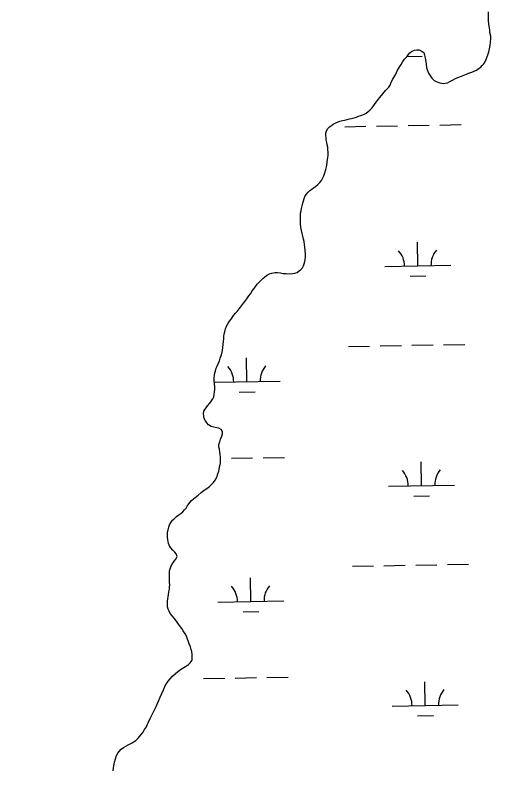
# Model space of a CAD drawing. Extents: x 3887375 to 3925618, y 296674 to 322633.
# Drawn here: x 3908004 to 3908724, y 309360 to 310503 of the extents above; entities that cross this region are included whole.
import ezdxf

# ---------------------------------------------------------------- set-up
doc = ezdxf.new("R2010")
doc.units = 0
doc.layers.add('V-RIVR-EDGE', color=7, linetype='Continuous')
doc.layers.add('V-WETL-SWMP', color=7, linetype='Continuous')

msp = doc.modelspace()

# ---------------------------------------------------------------- linework, layer by layer
at = {"layer": 'V-RIVR-EDGE'}
msp.add_spline([(3906242.1, 309768), (3906253.3, 309773.7), (3906262.1, 309774.1), (3906267.4, 309771), (3906274.7, 309773.3), (3906279.8, 309779.8), (3906289, 309799.7), (3906303.3, 309815), (3906313.3, 309826.2), (3906327.9, 309832.6), (3906345.5, 309841), (3906357.8, 309851), (3906364, 309857.1), (3906367.1, 309866.3), (3906367.5, 309877.8), (3906367.2, 309890.1), (3906367.2, 309897.8), (3906369.5, 309905.1), (3906378, 309914.7), (3906383.7, 309920), (3906388.7, 309920.8), (3906402.9, 309916.5), (3906411, 309917.6), (3906415.2, 309924.5), (3906417.5, 309937.2), (3906417.2, 309940.3), (3906414.5, 309944.9), (3906401.1, 309948), (3906396.9, 309951.5), (3906396.9, 309958), (3906402.6, 309964.5), (3906402.7, 309972.9), (3906403.1, 309981), (3906410, 309986.7), (3906418.8, 309991.3), (3906418.8, 309997.5), (3906415.8, 310001.3), (3906410, 310004.4), (3906397.4, 310008.6), (3906397.8, 310015.9), (3906398.6, 310024), (3906398.6, 310032.8), (3906398.6, 310039.3), (3906399.8, 310068.9), (3906407.1, 310073.5), (3906420.6, 310073.4), (3906496.6, 310069.4), (3906539.5, 310062), (3906548, 310058.2), (3906757.7, 309960.2), (3906784.5, 309946.3), (3906795.2, 309940.1), (3906809.4, 309930.5), (3906825.1, 309927.8), (3906832, 309922.4), (3906839.7, 309908.9), (3906841.2, 309897), (3906840, 309891.3), (3906836.9, 309882), (3906830.4, 309869.4), (3906827.3, 309865.2), (3906826.1, 309860.2), (3906825.7, 309852.1), (3906824.2, 309847.2), (3906819.9, 309842.9), (3906817.6, 309838.3), (3906816.8, 309833.7), (3906814.9, 309825.3), (3906812.6, 309816.9), (3906807.9, 309806.1), (3906805.6, 309796.2), (3906797.1, 309784.7), (3906796, 309779.7), (3906797.5, 309775.8), (3906806.7, 309772.4), (3906819, 309765.8), (3906822.4, 309762.3), (3906823.9, 309750.8), (3906830.4, 309743.9), (3906842.7, 309737), (3906851.5, 309736.9), (3906868.8, 309741.1), (3906896.5, 309747.2), (3906907.2, 309746), (3906916.8, 309736), (3906926.7, 309721.8), (3906933.6, 309702.2), (3906930.9, 309691.8), (3906927, 309685.3), (3906921.2, 309681.1), (3906913.2, 309681.5), (3906893.6, 309686.5), (3906879.8, 309690), (3906870.2, 309689.3), (3906867.1, 309685.5), (3906866.3, 309678.6), (3906867.1, 309668.2), (3906875.1, 309657.8), (3906887.7, 309635.5), (3906893.1, 309620.2), (3906893, 309605.2), (3906886.5, 309590.2), (3906878.4, 309575.7), (3906873.7, 309562.2), (3906872.6, 309548.8), (3906875.2, 309532.3), (3906880.1, 309515.4), (3906891.2, 309496.6), (3906903.1, 309490.4), (3906917.7, 309480), (3906918, 309475), (3906916.5, 309467), (3906906.9, 309455.8), (3906901.9, 309446.6), (3906901.4, 309437.1), (3906903.3, 309425.5), (3906917.5, 309411.3), (3906932.1, 309398.6), (3906941.2, 309389.4), (3906944.7, 309374), (3906947.3, 309355.6), (3906948.4, 309338.7), (3906950.3, 309324.1), (3906957.2, 309308.3), (3906970.6, 309295.6), (3906992.4, 309279.1), (3907009.6, 309263.7), (3907021.9, 309255.2), (3907036.8, 309241.7), (3907040.3, 309232.5), (3907039.5, 309226), (3907046, 309218.3), (3907050.6, 309217.9), (3907062.9, 309218.3), (3907078.6, 309220.1), (3907099.3, 309222), (3907118.2, 309226.2), (3907127.8, 309225.4), (3907133.1, 309221.2), (3907137.7, 309213.5), (3907143, 309202.3), (3907146.9, 309200), (3907153.8, 309198.9), (3907162.2, 309201.5), (3907170.7, 309200.3), (3907176.4, 309195.7), (3907176.4, 309187.7), (3907179.5, 309185.7), (3907185.6, 309186.5), (3907201.3, 309182.6), (3907214, 309178.4), (3907225.5, 309169.5), (3907232.8, 309161), (3907235.8, 309153.4), (3907329.3, 309104), (3907342.8, 309097.4), (3907350.8, 309097.4), (3907356.2, 309101.2), (3907374.3, 309132.3), (3907392.4, 309151.4), (3907418.2, 309171.7), (3907429.7, 309180.9), (3907434.3, 309187.4), (3907435.1, 309193.9), (3907445.9, 309218.1), (3907443.3, 309230), (3907438.7, 309238.8), (3907439.1, 309245.7), (3907442.9, 309253.8), (3907442.9, 309259.9), (3907441.8, 309266.5), (3907439.1, 309271.1), (3907435.3, 309270.7), (3907432.2, 309266.9), (3907413.7, 309245), (3907391.1, 309237), (3907382.6, 309236.7), (3907370, 309246.3), (3907366.9, 309258.6), (3907362.8, 309282.4), (3907366.7, 309299.3), (3907377.8, 309313.4), (3907401.7, 309326), (3907435.1, 309336.7), (3907448.9, 309339), (3907468.8, 309332.8), (3907487.6, 309323.5), (3907504.9, 309310.1), (3907506.8, 309298.9), (3907506, 309287), (3907497.9, 309269.8), (3907497.1, 309261.7), (3907499.7, 309251.7), (3907505.8, 309233.3), (3907516.9, 309217.1), (3907529.9, 309207.5), (3907536.1, 309207.5), (3907546.8, 309208.2), (3907558.7, 309207.4), (3907576, 309202), (3907589.4, 309193.6), (3907599, 309185.1), (3907603.2, 309175.1), (3907615, 309150.1), (3907615.7, 309139.8), (3907612.7, 309129), (3907609.2, 309127.5), (3907604.6, 309132.9), (3907604.6, 309140.5), (3907602.3, 309146.7), (3907595, 309148.2), (3907592.7, 309142.5), (3907590.4, 309132.1), (3907590, 309119.9), (3907587.3, 309110.3), (3907580.4, 309105.3), (3907570.8, 309104.9), (3907558.5, 309102.7), (3907555, 309096.9), (3907554.2, 309087.7), (3907555.7, 309074.3), (3907561.1, 309062), (3907569.9, 309052), (3907577.2, 309053.1), (3907586, 309051.2), (3907601.7, 309046.5), (3907607.5, 309046.9), (3907615.5, 309050.7), (3907622.9, 309071.8), (3907628.6, 309077.5), (3907640.9, 309078.7), (3907650.2, 309082.9), (3907651.7, 309087.8), (3907642.5, 309095.2), (3907641, 309104.4), (3907647.9, 309118.2), (3907656.8, 309124.3), (3907666.4, 309123.5), (3907671.7, 309118.5), (3907677.5, 309107.7), (3907685.9, 309099.3), (3907693.2, 309090.8), (3907692.4, 309083.9), (3907692.3, 309074.3), (3907697.7, 309055.5), (3907698, 309039), (3907705.6, 309005.2), (3907709.8, 308985.2), (3907720.5, 308970.2), (3907733.1, 308954.1), (3907744.2, 308939.5), (3907750.3, 308930.2), (3907766, 308921.8), (3907782.5, 308914.8), (3907793.3, 308910.9), (3907810.5, 308906.3), (3907827.8, 308902.4), (3907841.2, 308897.8), (3907853.9, 308893.9), (3907866.9, 308895), (3907884.6, 308897.7), (3907903.4, 308902.2), (3907916.9, 308914.5), (3907934.2, 308922.9), (3907944.2, 308928.2), (3907946.8, 308927.5), (3907947.6, 308919.8), (3907939.5, 308914.8), (3907937.2, 308906), (3907942.5, 308897.5), (3907948.7, 308894.1), (3907961.7, 308900.9), (3907971.8, 308914.3), (3907976, 308921.2), (3907978.3, 308922), (3907985.2, 308920.8), (3907995.9, 308913.5), (3908003.6, 308912.7), (3908010.1, 308914.6), (3908015.9, 308920.4), (3908019, 308926.5), (3908018.6, 308939.6), (3908022.9, 308948), (3908025.6, 308961.4), (3908026.8, 308974.8), (3908029.1, 308986.4), (3908034.5, 308993.3), (3908038.3, 308994.4), (3908042.6, 308992.1), (3908045.6, 308987.9), (3908053.3, 308985.1), (3908068.3, 308984), (3908077.9, 308987), (3908084.8, 308991.6), (3908095.6, 309013.4), (3908122.9, 309038.3), (3908138.3, 309050.6), (3908144.4, 309053.2), (3908151.3, 309053.2), (3908156.7, 309049), (3908172, 309032.8), (3908175.8, 309027.8), (3908177.3, 309014.8), (3908177.2, 308979.5), (3908180.6, 308957.6), (3908184.7, 308896.9), (3908196.1, 308854.3), (3908206.4, 308822), (3908205.2, 308806.3), (3908197.9, 308797.9), (3908195.2, 308784.8), (3908193.6, 308775.2), (3908195.9, 308760.6), (3908202.8, 308739.5), (3908211.2, 308720.7), (3908210.4, 308710.7), (3908201.5, 308692.7), (3908191.1, 308679.7), (3908188.8, 308670.9), (3908188.4, 308660.9), (3908194.1, 308639.8), (3908206.6, 308606.7), (3908210.8, 308583.3), (3908218, 308532.2), (3908217.9, 308502.7), (3908212.9, 308475.8), (3908207.4, 308458.6), (3908207.4, 308454), (3908208.9, 308446.7), (3908215.1, 308439), (3908220.1, 308439), (3908231.5, 308431.3), (3908241.1, 308424.7), (3908246.1, 308424.7), (3908273, 308443), (3908282.3, 308447.6), (3908288, 308448.4), (3908299.5, 308444.9), (3908317.5, 308431.8), (3908333.2, 308415.6), (3908355, 308397.2), (3908378.4, 308371.4), (3908401.7, 308341.4)], degree=3, dxfattribs=at)
at = {"layer": 'V-WETL-SWMP'}
for p, q in [((3908597.5, 310440), (3908620.2, 310440.4)), ((3908647.1, 310336.2), (3908679.1, 310336.8)), ((3908503.1, 310333.7), (3908535.1, 310334.3)), ((3908551.1, 310334.6), (3908583.1, 310335.1)), ((3908599.1, 310335.4), (3908631.1, 310335.9)), ((3908613.6, 310123), (3908613, 310159)), ((3908563.6, 310122.1), (3908663.6, 310123.9)), ((3908601.9, 310107.4), (3908625.9, 310107.8)), ((3908508.8, 310001.1), (3908540.8, 310001.7)), ((3908556.8, 310001.9), (3908588.8, 310002.5)), ((3908604.8, 310002.8), (3908636.8, 310003.3)), ((3908652.8, 310003.6), (3908684.8, 310004.1)), ((3908355.1, 309947.7), (3908354.5, 309983.7)), ((3908305.5, 309946.9), (3908405.1, 309948.6)), ((3908343.4, 309932.1), (3908367.4, 309932.5)), ((3908315.1, 309831.6), (3908315.7, 309831.6)), ((3908331.7, 309831.9), (3908363.7, 309832.4)), ((3908379.7, 309832.7), (3908411.7, 309833.2)), ((3908619.3, 309790.4), (3908618.7, 309826.4)), ((3908569.3, 309789.5), (3908669.3, 309791.2)), ((3908607.6, 309774.7), (3908631.6, 309775.1)), ((3908514.6, 309668.5), (3908546.5, 309669)), ((3908562.5, 309669.3), (3908594.5, 309669.9)), ((3908610.5, 309670.1), (3908642.5, 309670.7)), ((3908658.5, 309671), (3908690.5, 309671.5)), ((3908360.9, 309615.1), (3908360.2, 309651.1)), ((3908310.9, 309614.2), (3908410.8, 309616)), ((3908349.1, 309599.5), (3908373.1, 309599.9)), ((3908289.4, 309498.4), (3908321.4, 309499)), ((3908337.4, 309499.2), (3908369.4, 309499.8)), ((3908385.4, 309500.1), (3908417.4, 309500.6)), ((3908625, 309457.7), (3908624.4, 309493.7)), ((3908575, 309456.9), (3908675, 309458.6)), ((3908613.3, 309442.1), (3908637.3, 309442.5))]:
    msp.add_line(p, q, dxfattribs=at)
for points in [[(3908721.5, 310485.8), (3908720.9, 310493.6), (3908720.9, 310497.1), (3908720.7, 310502.2), (3908720.6, 310507.3)], [(3908478, 310295.1), (3908477.7, 310298.7), (3908477.5, 310302.6), (3908476.7, 310306), (3908476, 310309.8), (3908475.1, 310313.7), (3908474.8, 310317.1), (3908474.3, 310320.3), (3908474.5, 310324.2), (3908475.7, 310327.6), (3908477.5, 310330.8), (3908480.2, 310333.3), (3908483.1, 310335.6), (3908485.8, 310337.5), (3908488.5, 310339.1), (3908492, 310340.3), (3908495.8, 310341.9), (3908499.7, 310343.1), (3908502.6, 310343.8), (3908506.5, 310344.7), (3908510.1, 310345.4), (3908513.3, 310345.9), (3908517.2, 310346.9), (3908520.8, 310348), (3908524, 310349.4), (3908527.2, 310350.4), (3908531.7, 310352), (3908535.6, 310354.3), (3908538.7, 310356.8), (3908541.2, 310358.9), (3908543.9, 310361.6), (3908546.9, 310365.5), (3908549.3, 310368.8), (3908551.1, 310371.3), (3908553.9, 310374.9), (3908556.3, 310377.9), (3908560.8, 310383.2), (3908562.6, 310385.9), (3908564.9, 310388.5), (3908567.2, 310391), (3908569.6, 310393.5), (3908571.7, 310396.3), (3908573.5, 310401), (3908575.8, 310405.4), (3908577.3, 310408.2), (3908580.3, 310413.4), (3908582.5, 310418.1), (3908584.8, 310422.1), (3908586.3, 310424.9), (3908588.6, 310427.7), (3908591.2, 310432.5), (3908593.5, 310435.7), (3908597, 310439.3), (3908599.3, 310442.5), (3908601.5, 310445.3), (3908604.2, 310447.7), (3908608.5, 310449.4), (3908612, 310450.2), (3908615.6, 310449.9), (3908620.3, 310447.7), (3908622.7, 310445.8), (3908624, 310442.6), (3908624.4, 310439.5), (3908625.3, 310435.2), (3908626.3, 310428.2), (3908626.8, 310422.7), (3908628.1, 310418.8), (3908630.1, 310414.5), (3908631.8, 310411.8), (3908635, 310407.2), (3908638.6, 310403.7), (3908641.4, 310402.2), (3908647, 310400), (3908652.1, 310398.9), (3908655.2, 310399.4), (3908658.4, 310400.3), (3908662.2, 310401.9), (3908666.1, 310404), (3908670.8, 310406.8), (3908674.3, 310408.1), (3908679.7, 310410.2), (3908687.5, 310413.1), (3908690.2, 310414.8), (3908695.3, 310416.4), (3908702.3, 310419), (3908706.5, 310422.2), (3908709.2, 310423.8), (3908711.1, 310426.2), (3908713.8, 310428.7), (3908716.1, 310433), (3908718.3, 310438.6), (3908720.2, 310443.7), (3908721.3, 310446.9), (3908722.3, 310451.6), (3908723.4, 310457.2), (3908723.7, 310461.1), (3908724.3, 310467), (3908724.2, 310470.9), (3908722.9, 310476.4), (3908722.8, 310479.9), (3908721.5, 310485.8)], [(3908305.2, 309949.5), (3908305.4, 309953.6), (3908305.8, 309957.7), (3908306.4, 309960.9), (3908307.3, 309963.9), (3908308.6, 309968.2), (3908310, 309971.4), (3908311.6, 309974.8), (3908313.3, 309979.2), (3908314.7, 309983.1), (3908316.7, 309988.5), (3908318, 309994.7), (3908318.6, 309999.5), (3908319.3, 310004), (3908319.5, 310008.4), (3908319.9, 310012.7), (3908320.3, 310016.1), (3908320.8, 310020), (3908321.6, 310023.4), (3908322.7, 310027.8), (3908324.3, 310031.6), (3908326.1, 310035.5), (3908328.6, 310039.2), (3908331.1, 310042.6), (3908334.7, 310047.7), (3908337.8, 310051.3), (3908340.1, 310054.1), (3908343.5, 310058), (3908345.5, 310060.7), (3908349.8, 310066.5), (3908352.2, 310069.7), (3908356.1, 310074.7), (3908357.9, 310077.5), (3908360.4, 310080.9), (3908363, 310085.3), (3908365.8, 310088.9), (3908368.2, 310091.9), (3908370.9, 310095.8), (3908373, 310098.1), (3908375.7, 310100.6), (3908379.3, 310104.1), (3908381.8, 310106.1), (3908384.7, 310108.4), (3908389.3, 310110.8), (3908392.9, 310112.2), (3908397.7, 310112.9), (3908401.5, 310112.9), (3908405.9, 310112.3), (3908410, 310111.6), (3908414.5, 310111.4), (3908419.6, 310111), (3908424.1, 310111.5), (3908427.5, 310112.2), (3908431.2, 310113.1), (3908434.1, 310115.4), (3908436.8, 310117.7), (3908439.1, 310120), (3908440.6, 310123), (3908442.4, 310127.8), (3908443.3, 310132.1), (3908443.5, 310137.4), (3908443.7, 310140.8), (3908443.4, 310146.5), (3908442.7, 310152), (3908442.2, 310155.1), (3908441.5, 310159.9), (3908440.5, 310163.6), (3908439.6, 310168.1), (3908438.6, 310172.2), (3908437.7, 310176.7), (3908436.8, 310181.1), (3908436.3, 310186.8), (3908436, 310191.3), (3908436, 310195.2), (3908435.9, 310199.5), (3908436.3, 310202.9), (3908437, 310206.1), (3908437.4, 310209.8), (3908438.5, 310213.7), (3908439.6, 310217.8), (3908440.5, 310221.6), (3908441.9, 310224.8), (3908443.4, 310229), (3908445, 310231.7), (3908447.9, 310234.7), (3908450.4, 310237), (3908453.1, 310239.1), (3908455.9, 310240.9), (3908458.8, 310243.2), (3908462.4, 310246), (3908465.6, 310249.4), (3908467.8, 310252.2), (3908470.1, 310256.3), (3908471.4, 310259.5), (3908473, 310263.6), (3908474.5, 310268.8), (3908475.9, 310274.8), (3908476.7, 310280.7), (3908477.6, 310286.9), (3908478, 310290), (3908478, 310295.1)], [(3908234.8, 309611.4), (3908234.7, 309615.5), (3908235.4, 309618.9), (3908235.8, 309622.3), (3908236.5, 309625.5), (3908236.9, 309629.6), (3908237.6, 309633.5), (3908238, 309636.9), (3908238.2, 309640.3), (3908237.9, 309644), (3908237.9, 309647.4), (3908237.6, 309651.2), (3908237.8, 309654.9), (3908237.6, 309658.1), (3908237.8, 309661.5), (3908238.7, 309664.7), (3908240.2, 309669), (3908242.7, 309672.9), (3908245, 309676.1), (3908247.2, 309678.9), (3908249.2, 309683.2), (3908248.1, 309687.3), (3908245.8, 309689.8), (3908242.8, 309693), (3908239.8, 309696.4), (3908237.7, 309699.3), (3908236.3, 309702.9), (3908235.6, 309705.9), (3908235.1, 309709.1), (3908234.6, 309712.5), (3908234.6, 309715.7), (3908235, 309719.8), (3908235.7, 309723.4), (3908236.8, 309727.8), (3908237.9, 309731), (3908240.2, 309735.1), (3908242.4, 309738.1), (3908244.7, 309740.4), (3908248.3, 309743.6), (3908251.9, 309746.1), (3908255.1, 309748.4), (3908258, 309750.9), (3908260.7, 309753.7), (3908263, 309756.5), (3908264.8, 309759.2), (3908267.3, 309762.9), (3908269.1, 309765.4), (3908271.1, 309767.7), (3908274, 309770.4), (3908276.5, 309772.7), (3908281.1, 309776.2), (3908285.6, 309779.9), (3908290.3, 309783.6), (3908294.2, 309786.1), (3908298.5, 309789.3), (3908301.6, 309792.1), (3908304.4, 309795.3), (3908307.1, 309798.7), (3908309.3, 309803.1), (3908311.1, 309808.1), (3908312.4, 309812.4), (3908313.1, 309815.4), (3908314.2, 309820.2), (3908314.8, 309824.8), (3908315.2, 309829.1), (3908315, 309833.9), (3908314.5, 309837), (3908314, 309841.8), (3908313.3, 309845.5), (3908312.6, 309848.4), (3908312.5, 309852.7), (3908313.9, 309856.6), (3908315.2, 309860.7), (3908317.2, 309865.3), (3908317.9, 309868.7), (3908317.9, 309871.9), (3908315.8, 309875.6), (3908312.6, 309877.6), (3908309.4, 309878), (3908304.8, 309878.7), (3908300.9, 309880), (3908296.8, 309882.7), (3908294.1, 309885.4), (3908292.2, 309888.3), (3908290.4, 309892.2), (3908289.6, 309895.4), (3908289.4, 309899.5), (3908289.8, 309903.1), (3908291.2, 309905.9), (3908293.2, 309908.4), (3908295.2, 309911.1), (3908298.8, 309915.3), (3908301.5, 309918.9), (3908303.6, 309921.9), (3908304.9, 309924.7), (3908305.6, 309928.3), (3908306, 309932.4), (3908306.2, 309935.6), (3908306.4, 309940.6), (3908305.9, 309944), (3908305.2, 309949.5)], [(3908152.8, 309358.6), (3908153.2, 309363.1), (3908153.6, 309366.3), (3908154.7, 309371.8), (3908156.1, 309376.8), (3908157.6, 309381.8), (3908159.6, 309385.7), (3908161.4, 309388.2), (3908164.6, 309391.4), (3908168, 309394), (3908171.8, 309396.3), (3908176.4, 309398.6), (3908181.1, 309401.1), (3908184.3, 309403), (3908187, 309404.6), (3908190, 309407.6), (3908193.1, 309411.3), (3908195.2, 309414.2), (3908197.9, 309417.5), (3908200.1, 309421.1), (3908202.8, 309425.2), (3908204.1, 309428.2), (3908205.7, 309431.6), (3908208.6, 309438), (3908211.5, 309444.2), (3908214.5, 309450.2), (3908217.4, 309456.1), (3908219.2, 309459.8), (3908221.4, 309464.3), (3908223.9, 309470.3), (3908226.3, 309475.8), (3908228.8, 309481.5), (3908231.2, 309487.4), (3908233.7, 309491.5), (3908235.7, 309494.5), (3908238.7, 309498.2), (3908242.3, 309501.9), (3908246.6, 309505.8), (3908250.6, 309509.2), (3908254.7, 309512.2), (3908259.3, 309515), (3908262.2, 309516.6), (3908266.5, 309519.6), (3908269.2, 309522.4), (3908271.9, 309526.2), (3908272.3, 309530.8), (3908272.3, 309535.1), (3908271.4, 309539.5), (3908270.6, 309542.4), (3908269.5, 309546.5), (3908267.8, 309550.8), (3908266.2, 309555.4), (3908265.3, 309558.3), (3908263.4, 309562.4), (3908261.3, 309566.2), (3908258.6, 309570.6), (3908256.5, 309574), (3908254.7, 309576.7), (3908251.7, 309581), (3908248.2, 309585.5), (3908245, 309589.6), (3908242.2, 309593), (3908239, 309596.8), (3908237.4, 309600.4), (3908236, 309603.6), (3908235, 309606.8), (3908234.8, 309611.4)]]:
    msp.add_lwpolyline(points, dxfattribs=at)
for centre, start, end in [((3908558.4, 310122.5), 0.2115, 41.7552), ((3908668.8, 310124.4), 140.2115, 181.7552), ((3908410.4, 309949.1), 140.2115, 181.7552), ((3908299.9, 309947.2), 0.2115, 41.7552), ((3908564.1, 309789.9), 0.2115, 41.7552), ((3908674.5, 309791.8), 140.2115, 181.7552), ((3908305.6, 309614.6), 0.2115, 41.7552), ((3908416.1, 309616.5), 140.2115, 181.7552), ((3908569.8, 309457.3), 0.2115, 41.7552), ((3908680.3, 309459.2), 140.2115, 181.7552)]:
    msp.add_arc(centre, 35.2, start, end, dxfattribs=at)

doc.saveas('drawing.dxf')
